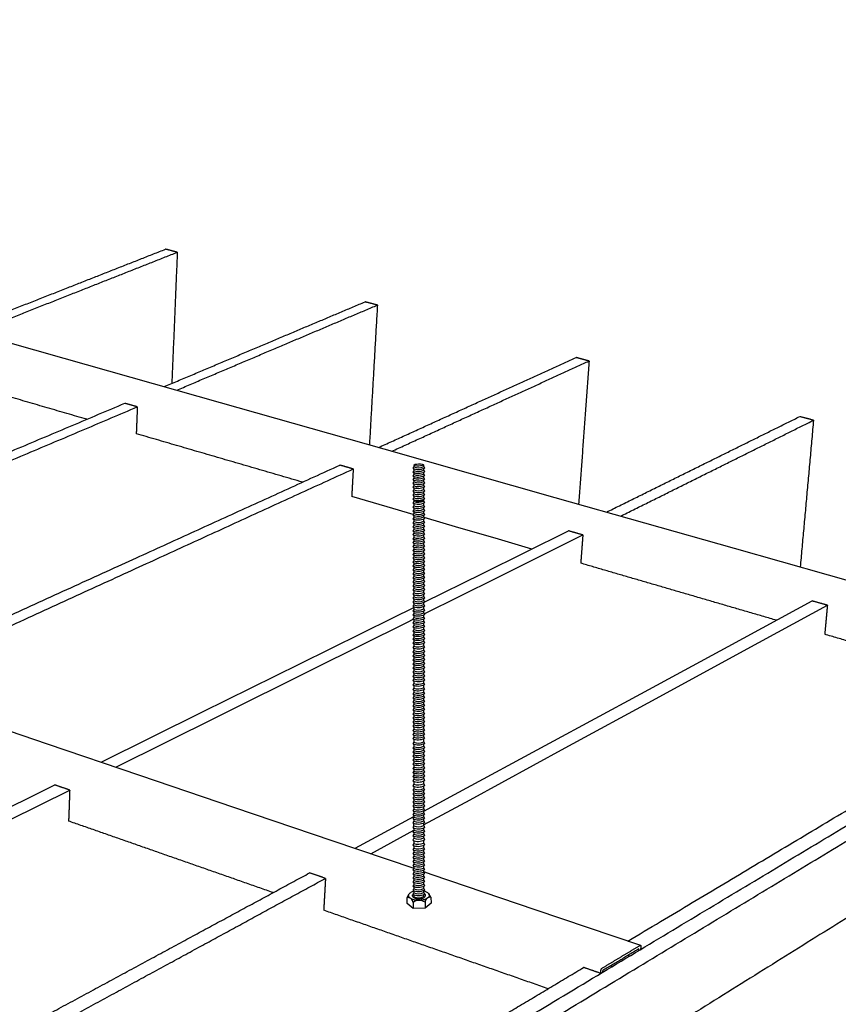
# Model space of a CAD drawing. Header units: millimetres. Extents: x 2538 to 24562, y 4449 to 23795.
# Tile 261 of 280: x 22328 to 22619, y 18879 to 19229. Entities that reach past the tile are written whole.
import ezdxf

# ---------------------------------------------------------------- set-up
doc = ezdxf.new("R2010")
doc.units = ezdxf.units.MM
doc.layers.add('_HD_tornillo', color=30, linetype='Continuous')
doc.layers.add('Make2D$Visible$Curves', color=7, linetype='Continuous', true_color=0x000000)

# ---------------------------------------------------------------- blocks, each defined once
blk = doc.blocks.new('varilla roscada ISO')
for p, q in [((1059.908, -963.578), (1059.822, -963.695)), ((1059.822, -963.695), (1059.908, -963.791)), ((1059.908, -963.901), (1059.822, -964.017)), ((1059.822, -964.017), (1059.908, -964.114)), ((1059.908, -963.455), (1059.908, -963.578)), ((1059.908, -963.777), (1059.908, -963.901)), ((1060.76, -963.391), (1060.76, -963.521)), ((1060.76, -963.421), (1060.76, -963.545)), ((1060.76, -963.758), (1060.832, -963.67)), ((1060.76, -963.744), (1060.76, -963.868)), ((1060.76, -964.081), (1060.832, -963.993)), ((1060.76, -964.066), (1060.76, -964.19)), ((1060.761, -963.545), (1060.832, -963.67)), ((1060.761, -963.867), (1060.832, -963.993)), ((1059.908, -964.223), (1059.822, -964.339)), ((1059.822, -964.339), (1059.908, -964.436)), ((1059.908, -964.546), (1059.822, -964.662)), ((1059.822, -964.662), (1059.908, -964.759)), ((1059.908, -964.868), (1059.822, -964.984)), ((1059.908, -964.1), (1059.908, -964.223)), ((1059.908, -964.422), (1059.908, -964.546)), ((1059.908, -964.744), (1059.908, -964.868)), ((1060.76, -964.403), (1060.832, -964.315)), ((1060.76, -964.389), (1060.76, -964.513)), ((1060.76, -964.726), (1060.832, -964.638)), ((1060.76, -964.711), (1060.76, -964.835)), ((1060.761, -964.19), (1060.832, -964.315)), ((1060.761, -964.512), (1060.832, -964.638)), ((1060.761, -964.835), (1060.832, -964.96)), ((1059.822, -964.984), (1059.908, -965.081)), ((1059.908, -965.191), (1059.822, -965.307)), ((1059.822, -965.307), (1059.908, -965.404)), ((1059.908, -965.552), (1059.822, -965.668)), ((1059.822, -965.668), (1059.908, -965.765)), ((1059.822, -965.668), (1059.908, -965.765)), ((1059.908, -965.081), (1059.908, -965.191)), ((1059.908, -965.404), (1059.908, -965.552)), ((1060.76, -965.048), (1060.832, -964.96)), ((1060.76, -965.048), (1060.76, -965.158)), ((1060.76, -965.371), (1060.832, -965.283)), ((1060.76, -965.371), (1060.76, -965.518)), ((1060.76, -965.731), (1060.832, -965.644)), ((1060.76, -965.731), (1060.832, -965.644)), ((1060.76, -965.731), (1060.76, -965.854)), ((1060.761, -965.157), (1060.832, -965.283)), ((1060.761, -965.518), (1060.832, -965.644)), ((1059.908, -965.887), (1059.822, -966.003)), ((1059.822, -966.003), (1059.908, -966.1)), ((1059.908, -966.224), (1059.822, -966.34)), ((1059.822, -966.34), (1059.908, -966.437)), ((1059.908, -966.546), (1059.822, -966.662)), ((1059.908, -965.765), (1059.908, -965.887)), ((1059.908, -966.1), (1059.908, -966.224)), ((1059.908, -966.437), (1059.908, -966.546)), ((1060.76, -966.067), (1060.832, -965.979)), ((1060.76, -966.067), (1060.76, -966.191)), ((1060.76, -966.404), (1060.832, -966.316)), ((1060.76, -966.404), (1060.76, -966.513)), ((1060.761, -965.853), (1060.832, -965.979)), ((1060.761, -966.19), (1060.832, -966.316)), ((1060.761, -966.513), (1060.832, -966.638)), ((1059.822, -966.662), (1059.908, -966.759)), ((1059.908, -966.907), (1059.822, -967.023)), ((1059.822, -967.023), (1059.908, -967.12)), ((1059.822, -967.023), (1059.908, -967.12)), ((1059.908, -967.243), (1059.822, -967.359)), ((1059.822, -967.359), (1059.908, -967.456)), ((1059.908, -966.759), (1059.908, -966.907)), ((1059.908, -967.12), (1059.908, -967.243)), ((1060.76, -966.726), (1060.832, -966.638)), ((1060.76, -966.726), (1060.76, -966.874)), ((1060.76, -967.087), (1060.832, -966.999)), ((1060.76, -967.087), (1060.832, -966.999)), ((1060.76, -967.087), (1060.76, -967.209)), ((1060.76, -967.423), (1060.832, -967.335)), ((1060.76, -967.423), (1060.76, -967.546)), ((1060.761, -966.873), (1060.832, -966.999)), ((1060.761, -967.209), (1060.832, -967.335)), ((1059.908, -967.579), (1059.822, -967.696)), ((1059.822, -967.696), (1059.908, -967.792)), ((1059.908, -967.902), (1059.822, -968.018)), ((1059.822, -968.018), (1059.908, -968.115)), ((1059.908, -968.263), (1059.822, -968.379)), ((1059.908, -967.456), (1059.908, -967.579)), ((1059.908, -967.792), (1059.908, -967.902)), ((1059.908, -968.115), (1059.908, -968.263)), ((1060.76, -967.759), (1060.832, -967.672)), ((1060.76, -967.759), (1060.76, -967.869)), ((1060.76, -968.082), (1060.832, -967.994)), ((1060.76, -968.082), (1060.76, -968.23)), ((1060.761, -967.546), (1060.832, -967.672)), ((1060.761, -967.868), (1060.832, -967.994)), ((1060.761, -968.229), (1060.832, -968.355)), ((1059.822, -968.379), (1059.908, -968.476)), ((1059.822, -968.379), (1059.908, -968.476)), ((1059.908, -968.598), (1059.822, -968.714)), ((1059.822, -968.714), (1059.908, -968.811)), ((1059.908, -968.935), (1059.822, -969.051)), ((1059.822, -969.051), (1059.908, -969.148)), ((1059.908, -968.476), (1059.908, -968.598)), ((1059.908, -968.811), (1059.908, -968.935)), ((1060.76, -968.443), (1060.832, -968.355)), ((1060.76, -968.443), (1060.832, -968.355)), ((1060.76, -968.443), (1060.76, -968.565)), ((1060.76, -968.778), (1060.832, -968.69)), ((1060.76, -968.778), (1060.76, -968.902)), ((1060.76, -969.115), (1060.832, -969.027)), ((1060.76, -969.115), (1060.76, -969.224)), ((1060.761, -968.565), (1060.832, -968.69)), ((1060.761, -968.901), (1060.832, -969.027)), ((1059.908, -969.258), (1059.822, -969.374)), ((1059.822, -969.374), (1059.908, -969.471)), ((1059.908, -969.618), (1059.822, -969.735)), ((1059.822, -969.735), (1059.908, -969.831)), ((1059.908, -969.943), (1059.822, -970.059)), ((1059.908, -969.148), (1059.908, -969.258)), ((1059.908, -969.471), (1059.908, -969.618)), ((1059.908, -969.831), (1059.908, -969.943)), ((1060.76, -969.437), (1060.832, -969.35)), ((1060.76, -969.437), (1060.76, -969.585)), ((1060.76, -969.798), (1060.832, -969.711)), ((1060.76, -969.798), (1060.76, -969.91)), ((1060.761, -969.224), (1060.832, -969.35)), ((1060.761, -969.585), (1060.832, -969.711)), ((1060.761, -969.909), (1060.832, -970.035)), ((1059.822, -970.059), (1059.908, -970.156)), ((1059.908, -970.279), (1059.822, -970.395)), ((1059.822, -970.395), (1059.908, -970.492)), ((1059.908, -970.615), (1059.822, -970.731)), ((1059.822, -970.731), (1059.908, -970.828)), ((1059.908, -970.156), (1059.908, -970.279)), ((1059.908, -970.492), (1059.908, -970.615)), ((1060.76, -970.123), (1060.832, -970.035)), ((1060.76, -970.123), (1060.76, -970.245)), ((1060.76, -970.458), (1060.832, -970.371)), ((1060.76, -970.458), (1060.76, -970.582)), ((1060.76, -970.795), (1060.832, -970.707)), ((1060.76, -970.795), (1060.76, -970.925)), ((1060.761, -970.245), (1060.832, -970.371)), ((1060.761, -970.582), (1060.832, -970.707)), ((1059.908, -970.958), (1059.822, -971.075)), ((1059.822, -971.075), (1059.908, -971.171)), ((1059.908, -971.297), (1059.822, -971.413)), ((1059.822, -971.413), (1059.908, -971.51)), ((1059.908, -971.622), (1059.822, -971.738)), ((1059.908, -970.828), (1059.908, -970.958)), ((1059.908, -971.171), (1059.908, -971.297)), ((1059.908, -971.51), (1059.908, -971.622)), ((1060.76, -971.138), (1060.832, -971.05)), ((1060.76, -971.138), (1060.76, -971.264)), ((1060.76, -971.477), (1060.832, -971.389)), ((1060.76, -971.477), (1060.76, -971.589)), ((1060.761, -970.925), (1060.832, -971.05)), ((1060.761, -971.264), (1060.832, -971.389)), ((1060.761, -971.588), (1060.832, -971.714)), ((1059.822, -971.738), (1059.908, -971.835)), ((1059.908, -971.957), (1059.822, -972.074)), ((1059.822, -972.074), (1059.908, -972.17)), ((1059.908, -972.294), (1059.822, -972.41)), ((1059.822, -972.41), (1059.908, -972.507)), ((1059.908, -971.835), (1059.908, -971.957)), ((1059.908, -972.17), (1059.908, -972.294)), ((1059.908, -972.507), (1059.908, -972.637)), ((1060.76, -971.802), (1060.832, -971.714)), ((1060.76, -971.802), (1060.76, -971.924)), ((1060.76, -972.137), (1060.832, -972.049)), ((1060.76, -972.137), (1060.76, -972.261)), ((1060.76, -972.474), (1060.832, -972.386)), ((1060.76, -972.474), (1060.76, -972.604)), ((1060.761, -971.924), (1060.832, -972.049)), ((1060.761, -972.26), (1060.832, -972.386)), ((1059.908, -972.637), (1059.822, -972.753)), ((1059.822, -972.753), (1059.908, -972.85)), ((1059.908, -972.98), (1059.822, -973.096)), ((1059.822, -973.096), (1059.908, -973.193)), ((1059.908, -973.326), (1059.822, -973.443)), ((1059.908, -972.85), (1059.908, -972.98)), ((1059.908, -973.193), (1059.908, -973.326)), ((1060.76, -972.817), (1060.832, -972.729)), ((1060.76, -972.817), (1060.76, -972.947)), ((1060.76, -973.16), (1060.832, -973.072)), ((1060.76, -973.16), (1060.76, -973.293)), ((1060.761, -972.603), (1060.832, -972.729)), ((1060.761, -972.947), (1060.832, -973.072)), ((1060.761, -973.293), (1060.832, -973.419)), ((1059.822, -973.443), (1059.908, -973.539)), ((1059.908, -973.67), (1059.822, -973.786)), ((1059.822, -973.786), (1059.908, -973.883)), ((1059.908, -974.013), (1059.822, -974.129)), ((1059.822, -974.129), (1059.908, -974.226)), ((1059.908, -973.539), (1059.908, -973.67)), ((1059.908, -973.883), (1059.908, -974.013)), ((1060.76, -973.506), (1060.832, -973.419)), ((1060.76, -973.506), (1060.76, -973.636)), ((1060.76, -973.849), (1060.832, -973.762)), ((1060.76, -973.849), (1060.76, -973.979)), ((1060.76, -974.192), (1060.832, -974.105)), ((1060.76, -974.192), (1060.76, -974.344)), ((1060.761, -973.636), (1060.832, -973.762)), ((1060.761, -973.979), (1060.832, -974.105)), ((1059.908, -974.378), (1059.822, -974.494)), ((1059.822, -974.494), (1059.908, -974.591)), ((1059.908, -974.724), (1059.822, -974.84)), ((1059.822, -974.84), (1059.908, -974.937)), ((1059.908, -974.226), (1059.908, -974.378)), ((1059.908, -974.591), (1059.908, -974.724)), ((1059.908, -974.937), (1059.908, -975.067)), ((1060.76, -974.557), (1060.832, -974.47)), ((1060.76, -974.557), (1060.76, -974.691)), ((1060.76, -974.904), (1060.832, -974.816)), ((1060.76, -974.904), (1060.76, -975.034)), ((1060.761, -974.344), (1060.832, -974.47)), ((1060.761, -974.69), (1060.832, -974.816)), ((1060.761, -975.033), (1060.832, -975.159)), ((1059.908, -975.067), (1059.822, -975.183)), ((1059.822, -975.183), (1059.908, -975.28)), ((1059.908, -975.41), (1059.822, -975.526)), ((1059.822, -975.526), (1059.908, -975.623)), ((1059.908, -975.79), (1059.822, -975.906)), ((1059.908, -975.28), (1059.908, -975.41)), ((1059.908, -975.623), (1059.908, -975.79)), ((1060.76, -975.247), (1060.832, -975.159)), ((1060.76, -975.247), (1060.76, -975.377)), ((1060.76, -975.59), (1060.832, -975.502)), ((1060.76, -975.59), (1060.76, -975.757)), ((1060.76, -975.97), (1060.832, -975.882)), ((1060.761, -975.376), (1060.832, -975.502)), ((1060.761, -975.757), (1060.832, -975.882)), ((1059.822, -975.906), (1059.908, -976.003)), ((1059.908, -976.133), (1059.822, -976.25)), ((1059.822, -976.25), (1059.908, -976.346)), ((1059.908, -976.48), (1059.822, -976.596)), ((1059.822, -976.596), (1059.908, -976.693)), ((1059.908, -976.003), (1059.908, -976.133)), ((1059.908, -976.346), (1059.908, -976.48)), ((1059.908, -976.693), (1059.908, -976.823)), ((1060.76, -975.97), (1060.76, -976.1)), ((1060.76, -976.313), (1060.832, -976.225)), ((1060.76, -976.313), (1060.76, -976.446)), ((1060.76, -976.659), (1060.832, -976.572)), ((1060.76, -976.659), (1060.76, -976.789)), ((1060.761, -976.1), (1060.832, -976.225)), ((1060.761, -976.446), (1060.832, -976.572)), ((1059.908, -976.823), (1059.822, -976.939)), ((1059.822, -976.939), (1059.908, -977.036)), ((1059.908, -977.166), (1059.822, -977.282)), ((1059.822, -977.282), (1059.908, -977.379)), ((1059.908, -977.531), (1059.822, -977.647)), ((1059.908, -977.036), (1059.908, -977.166)), ((1059.908, -977.379), (1059.908, -977.531)), ((1060.76, -977.002), (1060.832, -976.915)), ((1060.76, -977.002), (1060.76, -977.133)), ((1060.76, -977.346), (1060.832, -977.258)), ((1060.76, -977.346), (1060.76, -977.497)), ((1060.761, -976.789), (1060.832, -976.915)), ((1060.761, -977.132), (1060.832, -977.258)), ((1060.761, -977.497), (1060.832, -977.623)), ((1059.822, -977.647), (1059.908, -977.744)), ((1059.908, -977.877), (1059.822, -977.993)), ((1059.822, -977.993), (1059.908, -978.09)), ((1059.908, -978.22), (1059.822, -978.336)), ((1059.822, -978.336), (1059.908, -978.433)), ((1059.908, -977.744), (1059.908, -977.877)), ((1059.908, -978.09), (1059.908, -978.22)), ((1060.76, -977.71), (1060.832, -977.623)), ((1060.76, -977.71), (1060.76, -977.844)), ((1060.76, -978.057), (1060.832, -977.969)), ((1060.76, -978.057), (1060.76, -978.187)), ((1060.76, -978.4), (1060.832, -978.312)), ((1060.76, -978.4), (1060.76, -978.53)), ((1060.761, -977.843), (1060.832, -977.969)), ((1060.761, -978.186), (1060.832, -978.312)), ((1059.908, -978.563), (1059.822, -978.679)), ((1059.822, -978.679), (1059.908, -978.776)), ((1059.908, -978.95), (1059.822, -979.066)), ((1059.822, -979.066), (1059.908, -979.163)), ((1059.908, -978.433), (1059.908, -978.563)), ((1059.908, -978.776), (1059.908, -978.95)), ((1059.908, -979.163), (1059.908, -979.33)), ((1060.76, -978.743), (1060.832, -978.655)), ((1060.76, -978.743), (1060.76, -978.917)), ((1060.76, -979.13), (1060.832, -979.042)), ((1060.76, -979.13), (1060.76, -979.297)), ((1060.761, -978.529), (1060.832, -978.655)), ((1060.761, -978.916), (1060.832, -979.042)), ((1059.908, -979.33), (1059.822, -979.446)), ((1059.822, -979.446), (1059.908, -979.543)), ((1059.908, -979.673), (1059.822, -979.789)), ((1059.822, -979.789), (1059.908, -979.886)), ((1059.908, -980.019), (1059.822, -980.136)), ((1059.908, -979.543), (1059.908, -979.673)), ((1059.908, -979.886), (1059.908, -980.019)), ((1060.76, -979.51), (1060.832, -979.422)), ((1060.76, -979.51), (1060.76, -979.64)), ((1060.76, -979.853), (1060.832, -979.765)), ((1060.76, -979.853), (1060.76, -979.986)), ((1060.76, -980.199), (1060.832, -980.112)), ((1060.761, -979.297), (1060.832, -979.422)), ((1060.761, -979.64), (1060.832, -979.765)), ((1060.761, -979.986), (1060.832, -980.112)), ((1059.822, -980.136), (1059.908, -980.233)), ((1059.908, -980.363), (1059.822, -980.479)), ((1059.822, -980.479), (1059.908, -980.576)), ((1059.908, -980.706), (1059.822, -980.822)), ((1059.822, -980.822), (1059.908, -980.919)), ((1059.908, -980.233), (1059.908, -980.363)), ((1059.908, -980.576), (1059.908, -980.706)), ((1059.908, -980.919), (1059.908, -981.071)), ((1060.76, -980.199), (1060.76, -980.329)), ((1060.76, -980.542), (1060.832, -980.455)), ((1060.76, -980.542), (1060.76, -980.672)), ((1060.76, -980.885), (1060.832, -980.798)), ((1060.76, -980.885), (1060.76, -981.037)), ((1060.761, -980.329), (1060.832, -980.455)), ((1060.761, -980.672), (1060.832, -980.798)), ((1059.908, -981.071), (1059.822, -981.187)), ((1059.822, -981.187), (1059.908, -981.284)), ((1059.908, -981.417), (1059.822, -981.533)), ((1059.822, -981.533), (1059.908, -981.63)), ((1059.908, -981.76), (1059.822, -981.876)), ((1059.908, -981.284), (1059.908, -981.417)), ((1059.908, -981.63), (1059.908, -981.76)), ((1060.76, -981.25), (1060.832, -981.163)), ((1060.76, -981.25), (1060.76, -981.384)), ((1060.76, -981.597), (1060.832, -981.509)), ((1060.76, -981.597), (1060.76, -981.727)), ((1060.761, -981.037), (1060.832, -981.163)), ((1060.761, -981.383), (1060.832, -981.509)), ((1060.761, -981.726), (1060.832, -981.852)), ((1059.822, -981.876), (1059.908, -981.973)), ((1059.908, -982.138), (1059.822, -982.254)), ((1059.822, -982.254), (1059.908, -982.351)), ((1059.908, -982.541), (1059.822, -982.657)), ((1059.908, -981.973), (1059.908, -982.138)), ((1059.908, -982.351), (1059.908, -982.541)), ((1060.76, -981.94), (1060.832, -981.852)), ((1060.76, -981.94), (1060.76, -982.105)), ((1060.76, -982.318), (1060.832, -982.23)), ((1060.76, -982.318), (1060.76, -982.508)), ((1060.76, -982.721), (1060.832, -982.633)), ((1060.761, -982.104), (1060.832, -982.23)), ((1060.761, -982.507), (1060.832, -982.633)), ((1059.822, -982.657), (1059.908, -982.754)), ((1059.908, -982.921), (1059.822, -983.038)), ((1059.822, -983.038), (1059.908, -983.134)), ((1059.908, -983.264), (1059.822, -983.381)), ((1059.822, -983.381), (1059.908, -983.477)), ((1059.908, -982.754), (1059.908, -982.921)), ((1059.908, -983.134), (1059.908, -983.264)), ((1059.908, -983.477), (1059.908, -983.611)), ((1060.76, -982.721), (1060.76, -982.888)), ((1060.76, -983.101), (1060.832, -983.013)), ((1060.76, -983.101), (1060.76, -983.231)), ((1060.76, -983.444), (1060.832, -983.357)), ((1060.76, -983.444), (1060.76, -983.577)), ((1060.761, -982.888), (1060.832, -983.013)), ((1060.761, -983.231), (1060.832, -983.357)), ((1059.908, -983.611), (1059.822, -983.727)), ((1059.822, -983.727), (1059.908, -983.824)), ((1059.908, -983.954), (1059.822, -984.07)), ((1059.822, -984.07), (1059.908, -984.167)), ((1059.908, -984.297), (1059.822, -984.413)), ((1059.908, -983.824), (1059.908, -983.954)), ((1059.908, -984.167), (1059.908, -984.297)), ((1060.76, -983.79), (1060.832, -983.703)), ((1060.76, -983.79), (1060.76, -983.921)), ((1060.76, -984.134), (1060.832, -984.046)), ((1060.76, -984.134), (1060.76, -984.264)), ((1060.761, -983.577), (1060.832, -983.703)), ((1060.761, -983.92), (1060.832, -984.046)), ((1060.761, -984.263), (1060.832, -984.389)), ((1059.822, -984.413), (1059.908, -984.51)), ((1059.908, -984.662), (1059.822, -984.778)), ((1059.822, -984.778), (1059.908, -984.875)), ((1059.908, -985.008), (1059.822, -985.124)), ((1059.822, -985.124), (1059.908, -985.221)), ((1059.908, -984.51), (1059.908, -984.662)), ((1059.908, -984.875), (1059.908, -985.008)), ((1060.76, -984.477), (1060.832, -984.389)), ((1060.76, -984.477), (1060.76, -984.629)), ((1060.76, -984.842), (1060.832, -984.754)), ((1060.76, -984.842), (1060.76, -984.975)), ((1060.76, -985.188), (1060.832, -985.1)), ((1060.761, -984.628), (1060.832, -984.754)), ((1060.761, -984.974), (1060.832, -985.1)), ((1059.908, -985.351), (1059.822, -985.467)), ((1059.822, -985.467), (1059.908, -985.564)), ((1059.908, -985.694), (1059.822, -985.81)), ((1059.822, -985.81), (1059.908, -985.907)), ((1059.908, -985.221), (1059.908, -985.351)), ((1059.908, -985.564), (1059.908, -985.694)), ((1059.908, -985.907), (1059.908, -986.061)), ((1060.76, -985.188), (1060.76, -985.318)), ((1060.76, -985.531), (1060.832, -985.443)), ((1060.76, -985.531), (1060.76, -985.661)), ((1060.76, -985.874), (1060.832, -985.786)), ((1060.76, -985.874), (1060.76, -986.028)), ((1060.761, -985.317), (1060.832, -985.443)), ((1060.761, -985.66), (1060.832, -985.786)), ((1059.908, -986.061), (1059.822, -986.177)), ((1059.822, -986.177), (1059.908, -986.274)), ((1059.908, -986.404), (1059.822, -986.52)), ((1059.822, -986.52), (1059.908, -986.617)), ((1059.908, -986.747), (1059.822, -986.863)), ((1059.822, -986.863), (1059.908, -986.96)), ((1059.908, -986.274), (1059.908, -986.404)), ((1059.908, -986.617), (1059.908, -986.747)), ((1060.76, -986.241), (1060.832, -986.153)), ((1060.76, -986.241), (1060.76, -986.371)), ((1060.76, -986.584), (1060.832, -986.496)), ((1060.76, -986.584), (1060.76, -986.714)), ((1060.76, -986.927), (1060.832, -986.839)), ((1060.761, -986.027), (1060.832, -986.153)), ((1060.761, -986.37), (1060.832, -986.496)), ((1060.761, -986.713), (1060.832, -986.839)), ((1059.908, -987.185), (1059.822, -987.301)), ((1059.822, -987.301), (1059.908, -987.398)), ((1059.908, -987.566), (1059.822, -987.682)), ((1059.822, -987.682), (1059.908, -987.779)), ((1059.908, -986.96), (1059.908, -987.185)), ((1059.908, -987.398), (1059.908, -987.566)), ((1060.76, -986.927), (1060.76, -987.152)), ((1060.76, -987.365), (1060.832, -987.277)), ((1060.76, -987.365), (1060.76, -987.532)), ((1060.76, -987.745), (1060.832, -987.658)), ((1060.761, -987.151), (1060.832, -987.277)), ((1060.761, -987.532), (1060.832, -987.658)), ((1059.908, -987.909), (1059.822, -988.025)), ((1059.822, -988.025), (1059.908, -988.122)), ((1059.908, -988.255), (1059.822, -988.371)), ((1059.822, -988.371), (1059.908, -988.468)), ((1059.908, -987.779), (1059.908, -987.909)), ((1059.908, -988.122), (1059.908, -988.255)), ((1059.908, -988.468), (1059.908, -988.598)), ((1060.76, -987.745), (1060.76, -987.875)), ((1060.76, -988.089), (1060.832, -988.001)), ((1060.76, -988.089), (1060.76, -988.222)), ((1060.76, -988.435), (1060.832, -988.347)), ((1060.76, -988.435), (1060.76, -988.565)), ((1060.761, -987.875), (1060.832, -988.001)), ((1060.761, -988.221), (1060.832, -988.347)), ((1059.908, -988.598), (1059.822, -988.714)), ((1059.822, -988.714), (1059.908, -988.811)), ((1059.908, -988.941), (1059.822, -989.057)), ((1059.822, -989.057), (1059.908, -989.154)), ((1059.908, -989.306), (1059.822, -989.422)), ((1059.908, -988.811), (1059.908, -988.941)), ((1059.908, -989.154), (1059.908, -989.306)), ((1060.76, -988.778), (1060.832, -988.69)), ((1060.76, -988.778), (1060.76, -988.908)), ((1060.76, -989.121), (1060.832, -989.033)), ((1060.76, -989.121), (1060.76, -989.273)), ((1060.76, -989.486), (1060.832, -989.398)), ((1060.761, -988.564), (1060.832, -988.69)), ((1060.761, -988.907), (1060.832, -989.033)), ((1060.761, -989.272), (1060.832, -989.398)), ((1059.822, -989.422), (1059.908, -989.519)), ((1059.908, -989.652), (1059.822, -989.768)), ((1059.822, -989.768), (1059.908, -989.865)), ((1059.908, -989.995), (1059.822, -990.111)), ((1059.822, -990.111), (1059.908, -990.208)), ((1059.908, -989.519), (1059.908, -989.652)), ((1059.908, -989.865), (1059.908, -989.995)), ((1059.908, -990.208), (1059.908, -990.338)), ((1060.76, -989.486), (1060.76, -989.619)), ((1060.76, -989.832), (1060.832, -989.744)), ((1060.76, -989.832), (1060.76, -989.962)), ((1060.76, -990.175), (1060.832, -990.087)), ((1060.76, -990.175), (1060.76, -990.305)), ((1060.761, -989.618), (1060.832, -989.744)), ((1060.761, -989.962), (1060.832, -990.087)), ((1059.908, -990.338), (1059.822, -990.492)), ((1059.822, -990.492), (1059.908, -990.589)), ((1059.908, -990.776), (1059.822, -990.92)), ((1059.822, -990.92), (1059.908, -991.017)), ((1059.908, -990.589), (1059.908, -990.776)), ((1059.908, -991.017), (1059.908, -991.184)), ((1060.76, -990.556), (1060.832, -990.468)), ((1060.76, -990.556), (1060.76, -990.742)), ((1060.76, -990.984), (1060.832, -990.896)), ((1060.76, -990.984), (1060.76, -991.151)), ((1060.761, -990.305), (1060.832, -990.468)), ((1060.761, -990.742), (1060.832, -990.896)), ((1059.908, -991.184), (1059.822, -991.301)), ((1059.822, -991.301), (1059.908, -991.397)), ((1059.908, -991.527), (1059.822, -991.644)), ((1059.822, -991.644), (1059.908, -991.74)), ((1059.908, -991.874), (1059.822, -991.99)), ((1059.908, -991.397), (1059.908, -991.527)), ((1059.908, -991.74), (1059.908, -991.874)), ((1060.76, -991.364), (1060.832, -991.277)), ((1060.76, -991.364), (1060.76, -991.494)), ((1060.76, -991.707), (1060.832, -991.62)), ((1060.76, -991.707), (1060.76, -991.84)), ((1060.761, -991.151), (1060.832, -991.277)), ((1060.761, -991.494), (1060.832, -991.62)), ((1060.761, -991.84), (1060.832, -991.966)), ((1059.822, -991.99), (1059.908, -992.087)), ((1059.908, -992.217), (1059.822, -992.333)), ((1059.822, -992.333), (1059.908, -992.43)), ((1059.908, -992.56), (1059.822, -992.676)), ((1059.822, -992.676), (1059.908, -992.773)), ((1059.908, -992.087), (1059.908, -992.217)), ((1059.908, -992.43), (1059.908, -992.56)), ((1059.908, -992.773), (1059.908, -992.925)), ((1060.76, -992.053), (1060.832, -991.966)), ((1060.76, -992.053), (1060.76, -992.184)), ((1060.76, -992.397), (1060.832, -992.309)), ((1060.76, -992.397), (1060.76, -992.527)), ((1060.76, -992.74), (1060.832, -992.652)), ((1060.76, -992.74), (1060.76, -992.892)), ((1060.761, -992.183), (1060.832, -992.309)), ((1060.761, -992.526), (1060.832, -992.652)), ((1059.908, -992.925), (1059.822, -993.041)), ((1059.822, -993.041), (1059.908, -993.138)), ((1059.908, -993.271), (1059.822, -993.387)), ((1059.822, -993.387), (1059.908, -993.484)), ((1059.908, -993.614), (1059.822, -993.73)), ((1059.908, -993.138), (1059.908, -993.271)), ((1059.908, -993.484), (1059.908, -993.614)), ((1060.76, -993.105), (1060.832, -993.017)), ((1060.76, -993.105), (1060.76, -993.238)), ((1060.76, -993.451), (1060.832, -993.363)), ((1060.76, -993.451), (1060.76, -993.581)), ((1060.761, -992.891), (1060.832, -993.017)), ((1060.761, -993.237), (1060.832, -993.363)), ((1060.761, -993.58), (1060.832, -993.706)), ((1059.822, -993.73), (1059.908, -993.827)), ((1059.908, -993.957), (1059.822, -994.088)), ((1059.822, -994.088), (1059.908, -994.185)), ((1059.908, -994.362), (1059.822, -994.505)), ((1059.908, -993.827), (1059.908, -993.957)), ((1059.908, -994.362), (1059.908, -994.185)), ((1060.76, -993.794), (1060.832, -993.706)), ((1060.76, -993.794), (1060.76, -993.924)), ((1060.76, -994.152), (1060.832, -994.064)), ((1060.761, -993.923), (1060.832, -994.064)), ((1060.761, -994.328), (1060.761, -994.15)), ((1060.761, -994.328), (1060.832, -994.481)), ((1059.822, -994.505), (1059.908, -994.602)), ((1059.908, -994.735), (1059.822, -994.851)), ((1059.822, -994.851), (1059.908, -994.948)), ((1059.908, -995.078), (1059.822, -995.194)), ((1059.822, -995.194), (1059.908, -995.291)), ((1059.908, -994.602), (1059.908, -994.735)), ((1059.908, -994.948), (1059.908, -995.078)), ((1059.908, -995.291), (1059.908, -995.421)), ((1060.76, -994.569), (1060.832, -994.481)), ((1060.76, -994.569), (1060.76, -994.702)), ((1060.76, -994.915), (1060.832, -994.827)), ((1060.76, -994.915), (1060.76, -995.045)), ((1060.76, -995.258), (1060.832, -995.17)), ((1060.76, -995.258), (1060.76, -995.388)), ((1060.761, -994.701), (1060.832, -994.827)), ((1060.761, -995.044), (1060.832, -995.17)), ((1059.908, -995.421), (1059.822, -995.575)), ((1059.822, -995.575), (1059.908, -995.672)), ((1059.908, -995.858), (1059.822, -996.003)), ((1059.822, -996.003), (1059.908, -996.1)), ((1059.908, -995.672), (1059.908, -995.858)), ((1059.908, -996.1), (1059.908, -996.267)), ((1060.76, -995.639), (1060.832, -995.551)), ((1060.76, -995.639), (1060.76, -995.825)), ((1060.76, -996.067), (1060.832, -995.979)), ((1060.76, -996.067), (1060.76, -996.234)), ((1060.761, -995.387), (1060.832, -995.551)), ((1060.761, -995.825), (1060.832, -995.979)), ((1059.908, -996.267), (1059.822, -996.383)), ((1059.822, -996.383), (1059.908, -996.48)), ((1059.908, -996.61), (1059.822, -996.726)), ((1059.822, -996.726), (1059.908, -996.823)), ((1059.908, -996.956), (1059.822, -997.073)), ((1059.908, -996.48), (1059.908, -996.61)), ((1059.908, -996.823), (1059.908, -996.956)), ((1060.76, -996.447), (1060.832, -996.359)), ((1060.76, -996.447), (1060.76, -996.577)), ((1060.76, -996.79), (1060.832, -996.702)), ((1060.76, -996.79), (1060.76, -996.923)), ((1060.761, -996.233), (1060.832, -996.359)), ((1060.761, -996.577), (1060.832, -996.702)), ((1060.761, -996.923), (1060.832, -997.049)), ((1059.822, -997.073), (1059.908, -997.169)), ((1059.908, -997.3), (1059.822, -997.416)), ((1059.822, -997.416), (1059.908, -997.513)), ((1059.908, -997.643), (1059.822, -997.759)), ((1059.822, -997.759), (1059.908, -997.856)), ((1059.908, -997.169), (1059.908, -997.3)), ((1059.908, -997.513), (1059.908, -997.643)), ((1060.76, -997.136), (1060.832, -997.049)), ((1060.76, -997.136), (1060.76, -997.266)), ((1060.76, -997.479), (1060.832, -997.392)), ((1060.76, -997.479), (1060.76, -997.609)), ((1060.76, -997.822), (1060.832, -997.735)), ((1060.76, -997.822), (1060.76, -997.974)), ((1060.761, -997.266), (1060.832, -997.392)), ((1060.761, -997.609), (1060.832, -997.735)), ((1059.908, -998.008), (1059.822, -998.124)), ((1059.822, -998.124), (1059.908, -998.221)), ((1059.908, -998.354), (1059.822, -998.47)), ((1059.822, -998.47), (1059.908, -998.567)), ((1059.908, -997.856), (1059.908, -998.008)), ((1059.908, -998.221), (1059.908, -998.354)), ((1059.908, -998.567), (1059.908, -998.697)), ((1060.76, -998.187), (1060.832, -998.1)), ((1060.76, -998.187), (1060.76, -998.321)), ((1060.76, -998.534), (1060.832, -998.446)), ((1060.76, -998.534), (1060.76, -998.664)), ((1060.761, -997.974), (1060.832, -998.1)), ((1060.761, -998.32), (1060.832, -998.446)), ((1060.761, -998.663), (1060.832, -998.789)), ((1059.908, -998.697), (1059.822, -998.813)), ((1059.822, -998.813), (1059.908, -998.91)), ((1059.908, -999.04), (1059.822, -999.156)), ((1059.822, -999.156), (1059.908, -999.253)), ((1059.908, -999.395), (1059.822, -999.511)), ((1059.822, -999.511), (1059.908, -999.608)), ((1059.908, -998.91), (1059.908, -999.04)), ((1059.908, -999.253), (1059.908, -999.395)), ((1060.76, -998.877), (1060.832, -998.789)), ((1060.76, -998.877), (1060.76, -999.007)), ((1060.76, -999.22), (1060.832, -999.132)), ((1060.76, -999.22), (1060.76, -999.362)), ((1060.76, -999.575), (1060.832, -999.487)), ((1060.761, -999.006), (1060.832, -999.132)), ((1060.761, -999.361), (1060.832, -999.487)), ((1059.334, -1000.5), (1059.5, -1000.215)), ((1059.908, -999.76), (1059.822, -999.876)), ((1059.822, -999.876), (1059.908, -999.973)), ((1059.908, -1000.106), (1059.822, -1000.222)), ((1059.822, -1000.222), (1059.908, -1000.319)), ((1059.908, -999.608), (1059.908, -999.76)), ((1059.908, -999.973), (1059.908, -1000.106)), ((1059.908, -1000.319), (1059.908, -1000.449)), ((1060.76, -999.575), (1060.76, -999.727)), ((1060.76, -999.94), (1060.832, -999.852)), ((1060.76, -999.94), (1060.76, -1000.073)), ((1060.76, -1000.286), (1060.832, -1000.198)), ((1060.76, -1000.286), (1060.76, -1000.416)), ((1060.761, -999.726), (1060.832, -999.852)), ((1060.761, -1000.072), (1060.832, -1000.198)), ((1061.383, -1000.473), (1061.21, -1000.192)), ((1059.341, -1001.012), (1059.334, -1000.5)), ((1059.859, -1001.432), (1059.341, -1001.012)), ((1059.852, -1000.92), (1059.859, -1001.432)), ((1059.908, -1000.449), (1059.881, -1000.486)), ((1060.761, -1000.415), (1060.803, -1000.489)), ((1060.876, -1000.906), (1060.883, -1001.419)), ((1061.39, -1000.985), (1060.883, -1001.419)), ((1061.383, -1000.473), (1061.39, -1000.985)), ((1060.883, -1001.419), (1059.859, -1001.432))]:
    blk.add_line(p, q)
for points in [[(1060.767, -999.932, -0.050174), (1060.979, -1000.006, -0.103273), (1061.188, -1000.161, -0.179504), (1061.243, -1000.304, -0.179504), (1061.192, -1000.448, -0.103273), (1060.987, -1000.609, -0.06305), (1060.721, -1000.702, -0.049252), (1060.362, -1000.743, -0.049252), (1060.003, -1000.712, -0.06305), (1059.734, -1000.626, -0.103273), (1059.525, -1000.47, -0.179504), (1059.47, -1000.328, -0.179504), (1059.521, -1000.183, -0.103273), (1059.726, -1000.022, -0.040066), (1059.892, -999.955)], [(1060.795, -1000.132, -0.054589), (1060.852, -1000.197, -0.152216), (1060.89, -1000.311, -0.152216), (1060.855, -1000.426, -0.106943), (1060.734, -1000.543, -0.074343), (1060.569, -1000.614, -0.060974), (1060.352, -1000.643, -0.060974), (1060.134, -1000.62, -0.074343), (1059.967, -1000.553, -0.106943), (1059.842, -1000.439, -0.152216), (1059.805, -1000.325, -0.124765), (1059.828, -1000.229, -0.124765)]]:
    blk.add_lwpolyline(points, format="xyb")
for centre, radius, start, end in [((1060.304, -962.689), 1.115, 244.4352, 298.29184), ((1060.304, -963.011), 1.115, 244.4352, 298.29184), ((1060.293, -962.499), 1.146, 250.38545, 294.07513), ((1060.293, -962.822), 1.146, 250.38545, 294.07513), ((1060.304, -963.334), 1.115, 244.4352, 298.29184), ((1060.304, -963.656), 1.115, 244.4352, 298.29184), ((1060.293, -963.144), 1.146, 250.38545, 294.07513), ((1060.293, -963.466), 1.146, 250.38545, 294.07513), ((1060.293, -963.789), 1.146, 250.38545, 294.07513), ((1060.304, -963.979), 1.115, 244.4352, 298.29184), ((1060.304, -964.301), 1.115, 244.4352, 298.29184), ((1060.304, -964.662), 1.115, 244.4352, 298.29184), ((1060.293, -964.111), 1.146, 250.38545, 294.07513), ((1060.293, -964.472), 1.146, 250.38545, 294.07513), ((1060.304, -964.997), 1.115, 244.4352, 298.29184), ((1060.304, -965.334), 1.115, 244.4352, 298.29184), ((1060.293, -964.808), 1.146, 250.38545, 294.07513), ((1060.293, -965.145), 1.146, 250.38545, 294.07513), ((1060.293, -965.358), 1.146, 250.38545, 294.07513), ((1060.293, -965.467), 1.146, 250.38545, 294.07513), ((1060.304, -965.657), 1.115, 244.4352, 298.29184), ((1060.304, -966.018), 1.115, 244.4352, 298.29184), ((1060.304, -966.353), 1.115, 244.4352, 298.29184), ((1060.293, -965.828), 1.146, 250.38545, 294.07513), ((1060.293, -966.163), 1.146, 250.38545, 294.07513), ((1060.304, -966.69), 1.115, 244.4352, 298.29184), ((1060.304, -967.012), 1.115, 244.4352, 298.29184), ((1060.293, -966.5), 1.146, 250.38545, 294.07513), ((1060.293, -966.823), 1.146, 250.38545, 294.07513), ((1060.293, -967.184), 1.146, 250.38545, 294.07513), ((1060.304, -967.373), 1.115, 244.4352, 298.29184), ((1060.304, -967.709), 1.115, 244.4352, 298.29184), ((1060.304, -968.045), 1.115, 244.4352, 298.29184), ((1060.293, -967.519), 1.146, 250.38545, 294.07513), ((1060.293, -967.856), 1.146, 250.38545, 294.07513), ((1060.304, -968.368), 1.115, 244.4352, 298.29184), ((1060.304, -968.729), 1.115, 244.4352, 298.29184), ((1060.293, -968.178), 1.146, 250.38545, 294.07513), ((1060.293, -968.539), 1.146, 250.38545, 294.07513), ((1060.293, -968.864), 1.146, 250.38545, 294.07513), ((1060.304, -969.053), 1.115, 244.4352, 298.29184), ((1060.304, -969.389), 1.115, 244.4352, 298.29184), ((1060.304, -969.726), 1.115, 244.4352, 298.29184), ((1060.293, -969.199), 1.146, 250.38545, 294.07513), ((1060.293, -969.536), 1.146, 250.38545, 294.07513), ((1060.304, -970.069), 1.115, 244.4352, 298.29184), ((1060.304, -970.408), 1.115, 244.4352, 298.29184), ((1060.293, -969.879), 1.146, 250.38545, 294.07513), ((1060.293, -970.218), 1.146, 250.38545, 294.07513), ((1060.293, -970.543), 1.146, 250.38545, 294.07513), ((1060.304, -970.732), 1.115, 244.4352, 298.29184), ((1060.304, -971.068), 1.115, 244.4352, 298.29184), ((1060.304, -971.405), 1.115, 244.4352, 298.29184), ((1060.293, -970.878), 1.146, 250.38545, 294.07513), ((1060.293, -971.215), 1.146, 250.38545, 294.07513), ((1060.304, -971.748), 1.115, 244.4352, 298.29184), ((1060.304, -972.091), 1.115, 244.4352, 298.29184), ((1060.293, -971.558), 1.146, 250.38545, 294.07513), ((1060.293, -971.901), 1.146, 250.38545, 294.07513), ((1060.293, -972.247), 1.146, 250.38545, 294.07513), ((1060.304, -972.437), 1.115, 244.4352, 298.29184), ((1060.304, -972.78), 1.115, 244.4352, 298.29184), ((1060.304, -973.123), 1.115, 244.4352, 298.29184), ((1060.293, -972.59), 1.146, 250.38545, 294.07513), ((1060.293, -972.933), 1.146, 250.38545, 294.07513), ((1060.304, -973.488), 1.115, 244.4352, 298.29184), ((1060.304, -973.834), 1.115, 244.4352, 298.29184), ((1060.293, -973.298), 1.146, 250.38545, 294.07513), ((1060.293, -973.644), 1.146, 250.38545, 294.07513), ((1060.293, -973.988), 1.146, 250.38545, 294.07513), ((1060.304, -974.177), 1.115, 244.4352, 298.29184), ((1060.304, -974.52), 1.115, 244.4352, 298.29184), ((1060.304, -974.901), 1.115, 244.4352, 298.29184), ((1060.293, -974.331), 1.146, 250.38545, 294.07513), ((1060.293, -974.711), 1.146, 250.38545, 294.07513), ((1060.304, -975.244), 1.115, 244.4352, 298.29184), ((1060.304, -975.59), 1.115, 244.4352, 298.29184), ((1060.293, -975.054), 1.146, 250.38545, 294.07513), ((1060.293, -975.4), 1.146, 250.38545, 294.07513), ((1060.304, -975.933), 1.115, 244.4352, 298.29184), ((1060.304, -976.276), 1.115, 244.4352, 298.29184), ((1060.293, -975.743), 1.146, 250.38545, 294.07513), ((1060.293, -976.086), 1.146, 250.38545, 294.07513), ((1060.293, -976.451), 1.146, 250.38545, 294.07513), ((1060.304, -976.641), 1.115, 244.4352, 298.29184), ((1060.304, -976.987), 1.115, 244.4352, 298.29184), ((1060.304, -977.33), 1.115, 244.4352, 298.29184), ((1060.293, -976.798), 1.146, 250.38545, 294.07513), ((1060.293, -977.141), 1.146, 250.38545, 294.07513), ((1060.304, -977.673), 1.115, 244.4352, 298.29184), ((1060.304, -978.06), 1.115, 244.4352, 298.29184), ((1060.293, -977.484), 1.146, 250.38545, 294.07513), ((1060.293, -977.87), 1.146, 250.38545, 294.07513), ((1060.304, -978.441), 1.115, 244.4352, 298.29184), ((1060.304, -978.784), 1.115, 244.4352, 298.29184), ((1060.304, -979.13), 1.115, 244.4352, 298.29184), ((1060.293, -978.251), 1.146, 250.38545, 294.07513), ((1060.293, -978.594), 1.146, 250.38545, 294.07513), ((1060.293, -978.94), 1.146, 250.38545, 294.07513), ((1060.304, -979.473), 1.115, 244.4352, 298.29184), ((1060.304, -979.816), 1.115, 244.4352, 298.29184), ((1060.293, -979.283), 1.146, 250.38545, 294.07513), ((1060.293, -979.626), 1.146, 250.38545, 294.07513), ((1060.304, -980.181), 1.115, 244.4352, 298.29184), ((1060.304, -980.527), 1.115, 244.4352, 298.29184), ((1060.293, -979.991), 1.146, 250.38545, 294.07513), ((1060.293, -980.337), 1.146, 250.38545, 294.07513), ((1060.293, -980.681), 1.146, 250.38545, 294.07513), ((1060.304, -980.87), 1.115, 244.4352, 298.29184), ((1060.304, -981.248), 1.115, 244.4352, 298.29184), ((1060.304, -981.651), 1.115, 244.4352, 298.29184), ((1060.293, -981.059), 1.146, 250.38545, 294.07513), ((1060.293, -981.462), 1.146, 250.38545, 294.07513), ((1060.304, -982.032), 1.115, 244.4352, 298.29184), ((1060.304, -982.375), 1.115, 244.4352, 298.29184), ((1060.293, -981.842), 1.146, 250.38545, 294.07513), ((1060.293, -982.185), 1.146, 250.38545, 294.07513), ((1060.304, -982.721), 1.115, 244.4352, 298.29184), ((1060.304, -983.064), 1.115, 244.4352, 298.29184), ((1060.293, -982.531), 1.146, 250.38545, 294.07513), ((1060.293, -982.874), 1.146, 250.38545, 294.07513), ((1060.293, -983.217), 1.146, 250.38545, 294.07513), ((1060.304, -983.407), 1.115, 244.4352, 298.29184), ((1060.304, -983.772), 1.115, 244.4352, 298.29184), ((1060.304, -984.118), 1.115, 244.4352, 298.29184), ((1060.293, -983.582), 1.146, 250.38545, 294.07513), ((1060.293, -983.929), 1.146, 250.38545, 294.07513), ((1060.304, -984.461), 1.115, 244.4352, 298.29184), ((1060.304, -984.804), 1.115, 244.4352, 298.29184), ((1060.293, -984.272), 1.146, 250.38545, 294.07513), ((1060.293, -984.615), 1.146, 250.38545, 294.07513), ((1060.304, -985.171), 1.115, 244.4352, 298.29184), ((1060.304, -985.514), 1.115, 244.4352, 298.29184), ((1060.304, -985.858), 1.115, 244.4352, 298.29184), ((1060.293, -984.982), 1.146, 250.38545, 294.07513), ((1060.293, -985.325), 1.146, 250.38545, 294.07513), ((1060.293, -985.668), 1.146, 250.38545, 294.07513), ((1060.304, -986.296), 1.115, 244.4352, 298.29184), ((1060.304, -986.676), 1.115, 244.4352, 298.29184), ((1060.293, -986.106), 1.146, 250.38545, 294.07513), ((1060.293, -986.486), 1.146, 250.38545, 294.07513), ((1060.304, -987.019), 1.115, 244.4352, 298.29184), ((1060.304, -987.365), 1.115, 244.4352, 298.29184), ((1060.293, -986.829), 1.146, 250.38545, 294.07513), ((1060.293, -987.176), 1.146, 250.38545, 294.07513), ((1060.304, -987.708), 1.115, 244.4352, 298.29184), ((1060.304, -988.051), 1.115, 244.4352, 298.29184), ((1060.304, -988.416), 1.115, 244.4352, 298.29184), ((1060.293, -987.519), 1.146, 250.38545, 294.07513), ((1060.293, -987.862), 1.146, 250.38545, 294.07513), ((1060.293, -988.227), 1.146, 250.38545, 294.07513), ((1060.304, -988.763), 1.115, 244.4352, 298.29184), ((1060.304, -989.106), 1.115, 244.4352, 298.29184), ((1060.293, -988.573), 1.146, 250.38545, 294.07513), ((1060.293, -988.916), 1.146, 250.38545, 294.07513), ((1060.304, -989.486), 1.115, 244.4352, 298.29184), ((1060.304, -989.914), 1.115, 244.4352, 298.29184), ((1060.293, -989.259), 1.146, 250.38545, 294.07513), ((1060.293, -989.696), 1.146, 250.38545, 294.07513), ((1060.304, -990.295), 1.115, 244.4352, 298.29184), ((1060.304, -990.638), 1.115, 244.4352, 298.29184), ((1060.293, -990.105), 1.146, 250.38545, 294.07513), ((1060.293, -990.448), 1.146, 250.38545, 294.07513), ((1060.293, -990.794), 1.146, 250.38545, 294.07513), ((1060.304, -990.984), 1.115, 244.4352, 298.29184), ((1060.304, -991.327), 1.115, 244.4352, 298.29184), ((1060.304, -991.67), 1.115, 244.4352, 298.29184), ((1060.293, -991.137), 1.146, 250.38545, 294.07513), ((1060.293, -991.48), 1.146, 250.38545, 294.07513), ((1060.304, -992.035), 1.115, 244.4352, 298.29184), ((1060.304, -992.381), 1.115, 244.4352, 298.29184), ((1060.293, -991.845), 1.146, 250.38545, 294.07513), ((1060.293, -992.192), 1.146, 250.38545, 294.07513), ((1060.293, -992.535), 1.146, 250.38545, 294.07513), ((1060.304, -992.724), 1.115, 244.4352, 298.29184), ((1060.304, -993.082), 1.115, 244.4352, 298.29184), ((1060.293, -992.878), 1.146, 250.38545, 294.07513), ((1060.293, -993.283), 1.146, 250.38545, 294.07513), ((1060.304, -993.499), 1.115, 244.4352, 298.29184), ((1060.304, -993.845), 1.115, 244.4352, 298.29184), ((1060.304, -994.188), 1.115, 244.4352, 298.29184), ((1060.293, -993.656), 1.146, 250.38545, 294.07513), ((1060.293, -993.999), 1.146, 250.38545, 294.07513), ((1060.304, -994.569), 1.115, 244.4352, 298.29184), ((1060.304, -994.997), 1.115, 244.4352, 298.29184), ((1060.293, -994.342), 1.146, 250.38545, 294.07513), ((1060.293, -994.779), 1.146, 250.38545, 294.07513), ((1060.304, -995.378), 1.115, 244.4352, 298.29184), ((1060.304, -995.721), 1.115, 244.4352, 298.29184), ((1060.293, -995.188), 1.146, 250.38545, 294.07513), ((1060.293, -995.531), 1.146, 250.38545, 294.07513), ((1060.293, -995.877), 1.146, 250.38545, 294.07513), ((1060.304, -996.067), 1.115, 244.4352, 298.29184), ((1060.304, -996.41), 1.115, 244.4352, 298.29184), ((1060.304, -996.753), 1.115, 244.4352, 298.29184), ((1060.293, -996.22), 1.146, 250.38545, 294.07513), ((1060.293, -996.563), 1.146, 250.38545, 294.07513), ((1060.304, -997.118), 1.115, 244.4352, 298.29184), ((1060.304, -997.464), 1.115, 244.4352, 298.29184), ((1060.293, -996.928), 1.146, 250.38545, 294.07513), ((1060.293, -997.274), 1.146, 250.38545, 294.07513), ((1060.293, -997.618), 1.146, 250.38545, 294.07513), ((1060.304, -997.807), 1.115, 244.4352, 298.29184), ((1060.304, -998.15), 1.115, 244.4352, 298.29184), ((1060.304, -998.505), 1.115, 244.4352, 298.29184), ((1060.293, -997.961), 1.146, 250.38545, 294.07513), ((1060.293, -998.316), 1.146, 250.38545, 294.07513), ((1060.304, -998.87), 1.115, 244.4352, 298.29184), ((1060.304, -999.216), 1.115, 244.4352, 298.29184), ((1060.293, -998.681), 1.146, 250.38545, 294.07513), ((1060.293, -999.027), 1.146, 250.38545, 294.07513), ((1059.395, -1000.955), 0.459, 4.34373, 97.56934), ((1060.373, -1001.596), 0.854, 53.89221, 127.632), ((1060.293, -999.37), 1.146, 250.38545, 294.07513), ((1061.339, -1000.934), 0.463, 84.57319, 176.56217)]:
    blk.add_arc(centre, radius, start, end)
blk.add_ellipse((1060.334, -963.408), major_axis=(-0.426, -0.017), ratio=0.217707)

msp = doc.modelspace()

# ---------------------------------------------------------------- linework, layer by layer
at = {"layer": 'Make2D$Visible$Curves', "color": 7, "lineweight": -3}
for points in [[(21918.01, 19229.39), (21934.14, 19224.82), (21972.83, 19213.85), (22012.99, 19202.46), (22054.7, 19190.64), (22098.07, 19178.34), (22143.18, 19165.55), (22190.15, 19152.23), (22239.09, 19138.36), (22290.14, 19123.89), (22343.42, 19108.78), (22399.09, 19093), (22457.31, 19076.49), (22518.26, 19059.21), (22582.15, 19041.1), (22649.18, 19022.09), (22660.77, 19018.81)], [(21725.04, 19179.44), (21744.84, 19172.71), (21783.18, 19159.69), (21823.1, 19146.13), (21864.73, 19131.99), (21908.15, 19117.25), (21953.5, 19101.84), (22000.9, 19085.75), (22050.49, 19068.9), (22102.44, 19051.26), (22156.91, 19032.76), (22214.1, 19013.33), (22274.2, 18992.92), (22305.42, 18982.32), (22337.46, 18971.44), (22370.34, 18960.27), (22404.12, 18948.8), (22438.81, 18937.02), (22468.01, 18927.1)], [(22467.8, 19053.16), (22458.51, 19055.86), (22445.91, 19059.53)], [(22510.13, 19040.82), (22497.03, 19044.64), (22484.07, 19048.42), (22471.68, 19052.03)], [(22471.76, 19021.85), (22492.53, 19032.12), (22523.2, 19047.29)], [(22471.73, 19017.73), (22497.62, 19030.61), (22528.25, 19045.83)], [(22471.61, 18947.47), (22482.52, 18953.37), (22516.43, 18971.71), (22548.92, 18989.29), (22580.08, 19006.15), (22609.99, 19022.33)], [(22356.66, 18964.92), (22392.77, 18982.78), (22427.4, 18999.9), (22460.62, 19016.34), (22468.01, 19019.99)], [(22471.55, 18942.53), (22488.1, 18951.53), (22521.96, 18969.96), (22554.41, 18987.61), (22585.52, 19004.54), (22615.38, 19020.79)], [(22361.91, 18963.14), (22397.98, 18981.07), (22432.57, 18998.27), (22465.75, 19014.76), (22467.82, 19015.79)], [(22447.1, 18934.2), (22468.01, 18945.52)], [(22452.73, 18932.29), (22468.03, 18940.61)], [(22471.55, 18925.89), (22474.46, 18924.91), (22511.11, 18912.46), (22548.8, 18899.66)]]:
    msp.add_lwpolyline(points, dxfattribs=at)
for points, weights in [([(22307.05, 19119.09), (22344.1, 19133.66), (22379.63, 19147.64)], [431.341595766, 440.595296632, 449.848997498]), ([(22311.25, 19117.9), (22348.28, 19132.52), (22383.78, 19146.54)], [430.601197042, 439.854994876, 449.108792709]), ([(22383.78, 19146.54), (22381.7, 19147.09), (22379.63, 19147.64)], [449.108792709, 449.478895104, 449.848997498]), ([(22383.78, 19146.54), (22382.8, 19123.06), (22381.83, 19099.82)], [449.108792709, 451.345549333, 453.582305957]), ([(22379.1, 19098.66), (22415.66, 19114.1), (22450.68, 19128.88)], [419.004613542, 428.258432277, 437.512251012]), ([(22383.56, 19097.4), (22420.09, 19112.89), (22455.07, 19127.72)], [418.264332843, 427.518189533, 436.772046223]), ([(22455.07, 19127.72), (22452.87, 19128.3), (22450.68, 19128.88)], [436.772046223, 437.142148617, 437.512251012]), ([(22455.07, 19127.72), (22453.64, 19102.69), (22452.22, 19077.93)], [436.772046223, 439.100793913, 441.429541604]), ([(22455.52, 19077), (22491.47, 19093.37), (22525.85, 19109.03)], [406.667764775, 415.92163465, 425.175504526]), ([(22460.25, 19075.66), (22496.16, 19092.09), (22530.5, 19107.8)], [405.927534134, 415.181416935, 424.435299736]), ([(22530.5, 19107.8), (22528.17, 19108.42), (22525.85, 19109.03)], [424.435299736, 424.805402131, 425.175504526]), ([(22530.5, 19107.8), (22528.62, 19082.16), (22526.75, 19056.8)], [424.435299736, 426.764116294, 429.092932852]), ([(22351.53, 19087.03), (22323.88, 19095.08), (22296.84, 19102.96)], [418.609512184, 423.307190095, 428.004868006]), ([(22193.51, 19020.33), (22283.4, 19058.27), (22365.07, 19092.74)], [377.59032186, 396.574635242, 415.558948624]), ([(22369.54, 19091.46), (22367.3, 19092.1), (22365.07, 19092.74)], [414.818743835, 415.18884623, 415.558948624]), ([(22198.09, 19018.77), (22287.93, 19056.86), (22369.54, 19091.46)], [376.850032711, 395.834388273, 414.818743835]), ([(22369.54, 19091.46), (22369.35, 19086.67), (22369.16, 19081.89)], [414.818743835, 415.243345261, 415.667946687]), ([(22536.72, 19053.97), (22571.91, 19071.38), (22605.51, 19088)], [394.331052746, 403.584905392, 412.838758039]), ([(22541.76, 19052.55), (22576.89, 19070.01), (22610.44, 19086.7)], [393.591037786, 402.844795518, 412.09855325]), ([(22610.44, 19086.7), (22607.98, 19087.35), (22605.51, 19088)], [412.09855325, 412.468655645, 412.838758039]), ([(22610.44, 19086.7), (22608.06, 19060.41), (22605.7, 19034.42)], [412.09855325, 414.427369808, 416.756186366]), ([(22428.39, 19064.64), (22398.43, 19073.37), (22369.16, 19081.89)], [406.083491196, 410.875699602, 415.667908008]), ([(22272.33, 18993.56), (22361.21, 19034.04), (22441.71, 19070.71)], [365.253766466, 384.237984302, 403.222202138]), ([(22277.23, 18991.89), (22366.03, 19032.54), (22446.46, 19069.34)], [364.513398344, 383.497697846, 402.481997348]), ([(22446.46, 19069.34), (22444.09, 19070.03), (22441.71, 19070.71)], [402.481997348, 402.852099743, 403.222202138]), ([(22446.46, 19069.34), (22446.19, 19064.43), (22445.91, 19059.53)], [402.481997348, 402.906598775, 403.331200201]), ([(22528.25, 19045.83), (22525.72, 19046.56), (22523.2, 19047.29)], [390.145250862, 390.515353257, 390.885455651]), ([(22528.25, 19045.83), (22527.88, 19040.79), (22527.51, 19035.76)], [390.145250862, 390.569852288, 390.994453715]), ([(22439.35, 18832.39), (22633.03, 18948.76), (22785.61, 19040.45)], [305.214890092, 346.319975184, 387.425060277]), ([(22445.62, 18830), (22638.97, 18946.91), (22791.21, 19038.97)], [304.474685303, 345.579770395, 386.684855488]), ([(22597.25, 19015.44), (22561.93, 19025.73), (22527.51, 19035.76)], [381.031585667, 386.013003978, 390.99442229]), ([(22615.38, 19020.79), (22612.68, 19021.56), (22609.99, 19022.33)], [377.808504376, 378.17860677, 378.548709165]), ([(22615.38, 19020.79), (22614.9, 19015.61), (22614.42, 19010.44)], [377.808504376, 378.233105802, 378.657707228]), ([(22787.76, 19012.58), (22636.08, 18917.99), (22443.74, 18798.05)], [388.901461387, 347.796376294, 306.691291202]), ([(22690.3, 18988.34), (22651.84, 18999.54), (22614.42, 19010.44)], [368.505528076, 373.581625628, 378.657723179]), ([(22544.33, 18901.18), (22627.81, 18951.02), (22702.63, 18995.7)], [328.243596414, 347.227779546, 366.211962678]), ([(22241.08, 18907.75), (22292.01, 18932.94), (22340.18, 18956.77)], [330.628587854, 340.093152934, 349.557718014]), ([(22345.45, 18954.95), (22342.81, 18955.86), (22340.18, 18956.77)], [348.817513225, 349.18761562, 349.557718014]), ([(22246.42, 18905.72), (22297.31, 18931.02), (22345.45, 18954.95)], [329.888383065, 339.352948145, 348.817513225]), ([(22345.45, 18954.95), (22345.25, 18949.42), (22345.06, 18943.91)], [348.817513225, 349.242114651, 349.666716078]), ([(22417.94, 18918.43), (22380.97, 18931.35), (22345.06, 18943.91)], [339.703860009, 344.685351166, 349.666842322]), ([(22333.37, 18872.67), (22383.55, 18899.82), (22430.92, 18925.45)], [318.291841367, 327.756406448, 337.220971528]), ([(22436.57, 18923.5), (22433.74, 18924.47), (22430.92, 18925.45)], [336.480766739, 336.850869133, 337.220971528]), ([(22339.14, 18870.48), (22389.27, 18897.75), (22436.57, 18923.5)], [317.551636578, 327.016201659, 336.480766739]), ([(22436.57, 18923.5), (22436.26, 18917.81), (22435.94, 18912.13)], [336.480766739, 336.905368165, 337.329969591]), ([(22515.87, 18884.18), (22475.3, 18898.37), (22435.94, 18912.13)], [327.177851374, 332.253957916, 337.330064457]), ([(22768.58, 18908.97), (22618.87, 18805.08), (22430.27, 18674.21)], [398.744476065, 357.639390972, 316.53430588]), ([(22535.09, 18891.49), (22541.9, 18895.58), (22548.66, 18899.63)], [324.092935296, 325.536512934, 326.980090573]), ([(22548.66, 18899.63), (22548.74, 18899.68), (22548.8, 18899.66)], [326.980090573, 295.641816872, 284.834656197]), ([(22548.8, 18899.66), (22548.96, 18899.6), (22548.93, 18899.29)], [284.834656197, 262.631671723, 327.087350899]), ([(22548.93, 18899.29), (22548.89, 18898.74), (22548.84, 18898.18)], [327.087350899, 327.127719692, 327.168088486]), ([(22548.25, 18898.37), (22541.82, 18894.51), (22535.33, 18890.62)], [326.9890858, 325.614016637, 324.238947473]), ([(22544.84, 18895.77), (22544.55, 18895.87), (22544.25, 18895.97)], [326.310181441, 326.345720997, 326.381260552]), ([(22548.2, 18897.8), (22548.23, 18898.09), (22548.25, 18898.37)], [327.031175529, 327.010130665, 326.9890858]), ([(22538.7, 18892.08), (22538.4, 18892.18), (22538.11, 18892.28)], [325.002031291, 325.037578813, 325.073126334]), ([(22433.1, 18834.76), (22482.26, 18864.11), (22528.55, 18891.75)], [305.955094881, 315.419659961, 324.884225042]), ([(22534.64, 18889.65), (22531.59, 18890.7), (22528.55, 18891.75)], [324.144020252, 324.514122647, 324.884225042]), ([(22534.64, 18889.65), (22534.68, 18890.2), (22534.73, 18890.76)], [324.143994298, 324.103586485, 324.063178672]), ([(22534.73, 18890.76), (22534.77, 18891.3), (22535.09, 18891.49)], [324.063178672, 229.119869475, 324.092935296]), ([(22535.33, 18890.62), (22535.31, 18890.33), (22535.29, 18890.04)], [324.238947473, 324.259992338, 324.281037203])]:
    msp.add_rational_spline(points, weights, degree=2, dxfattribs=at)

# ---------------------------------------------------------------- block references
at = {"layer": '_HD_tornillo', "xscale": 4.154976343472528, "yscale": 4.154976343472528, "zscale": 4.154976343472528}
msp.add_blockref('varilla roscada ISO', (18064.12, 23073.71), dxfattribs=at)

doc.saveas('drawing.dxf')
